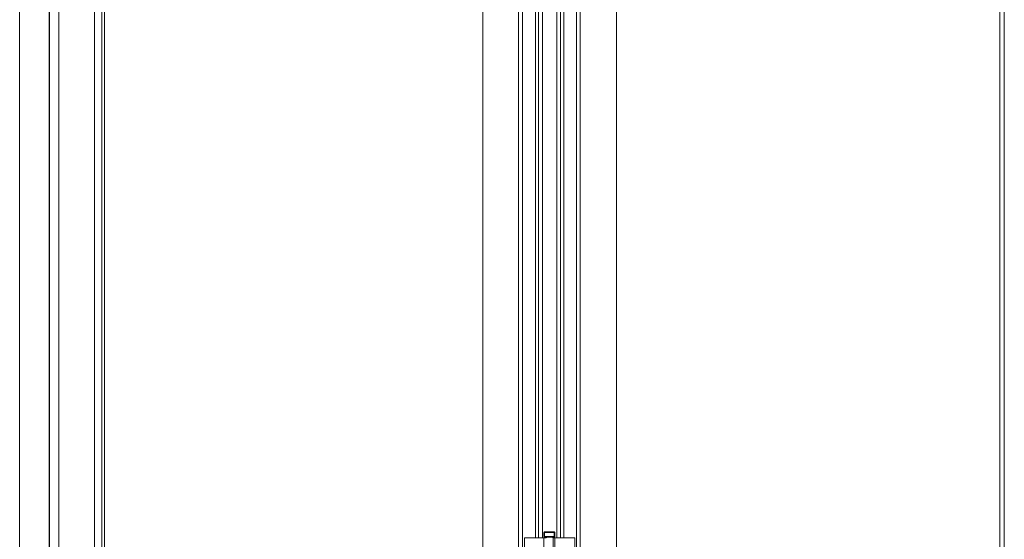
# Model space of a CAD drawing. Header units: inches. Extents: x 424 to 2043, y -237 to 445.
# Tile 686 of 965: x 854.265 to 855.738, y 225.944 to 226.721. Entities that reach past the tile are written whole.
import ezdxf

# ---------------------------------------------------------------- set-up
doc = ezdxf.new("R2010")
doc.units = ezdxf.units.IN
doc.header["$MEASUREMENT"] = 0
doc.layers.add('A-DOOR', color=31, linetype='Continuous', lineweight=9)

# ---------------------------------------------------------------- blocks, each defined once
blk = doc.blocks.new('5-panel_Bi-fold_external_door_10806 - Type 1-235262-Section 1')
at = {"layer": 'A-DOOR'}
for p, q in [((-122.6214, 9.6), (-122.6214, 12.4)), ((-122.5095, 12.348), (-122.5095, 9.6)), ((-121.9284, 9.6), (-121.9284, 12.348)), ((-121.8751, 9.6), (-121.8751, 12.348)), ((-121.8694, 12.348), (-121.8694, 9.6)), ((-121.7886, 9.6), (-121.7886, 12.348)), ((-121.783, 9.6), (-121.783, 12.348)), ((-121.7288, 9.6), (-121.7288, 12.348)), ((-122.4983, 12.2627), (-122.4983, 9.7018)), ((-122.4947, 12.2627), (-122.4947, 9.7018)), ((-121.1553, 12.2614), (-121.1553, 9.7031)), ((-121.1488, 12.2627), (-121.1488, 9.7018)), ((-122.5774, 9.6889), (-122.5774, 12.2455)), ((-122.5768, 9.689), (-122.5768, 12.2451)), ((-122.5628, 12.25), (-122.5628, 9.685)), ((-121.8501, 10.849), (-121.8501, 12.1735)), ((-121.8452, 10.849), (-121.8452, 12.1735)), ((-121.8395, 10.849), (-121.8395, 12.1735)), ((-121.8181, 10.849), (-121.8181, 12.1735)), ((-121.8125, 12.1735), (-121.8125, 10.849)), ((-121.8075, 10.849), (-121.8075, 12.1735)), ((-121.8372, 10.857), (-121.8372, 10.851)), ((-121.8364, 10.857), (-121.8218, 10.857)), ((-121.8364, 10.857), (-121.8364, 10.851)), ((-121.8361, 10.857), (-121.8361, 10.857)), ((-121.8301, 10.857), (-121.8292, 10.857)), ((-121.8223, 10.857), (-121.8222, 10.857)), ((-121.8218, 10.851), (-121.8218, 10.857)), ((-121.8212, 10.851), (-121.8212, 10.857)), ((-121.8665, 10.849), (-121.8648, 10.849)), ((-121.8665, 10.751), (-121.8665, 10.849)), ((-121.8648, 10.849), (-121.8626, 10.849)), ((-121.8626, 10.849), (-121.8514, 10.849)), ((-121.8514, 10.849), (-121.8491, 10.849)), ((-121.8491, 10.849), (-121.8468, 10.849)), ((-121.8468, 10.849), (-121.8452, 10.849)), ((-121.8452, 10.849), (-121.8395, 10.849)), ((-121.8395, 10.849), (-121.834, 10.849)), ((-121.8372, 10.849), (-121.8372, 10.826)), ((-121.8218, 10.851), (-121.8364, 10.851)), ((-121.8361, 10.851), (-121.8361, 10.851)), ((-121.8335, 10.849), (-121.8335, 10.851)), ((-121.8301, 10.851), (-121.8292, 10.851)), ((-121.8291, 10.85), (-121.8292, 10.85)), ((-121.8292, 10.85), (-121.8291, 10.85)), ((-121.8241, 10.851), (-121.8241, 10.849)), ((-121.8234, 10.849), (-121.8181, 10.849)), ((-121.8234, 10.751), (-121.8234, 10.849)), ((-121.8223, 10.851), (-121.8222, 10.851)), ((-121.8212, 10.826), (-121.8212, 10.849)), ((-121.8181, 10.849), (-121.8125, 10.849)), ((-121.8125, 10.849), (-121.8109, 10.849)), ((-121.8109, 10.849), (-121.8085, 10.849)), ((-121.8085, 10.849), (-121.8062, 10.849)), ((-121.8062, 10.849), (-121.7952, 10.849)), ((-121.7952, 10.849), (-121.7931, 10.849)), ((-121.7931, 10.849), (-121.7913, 10.849)), ((-121.7913, 10.849), (-121.7913, 10.751))]:
    blk.add_line(p, q, dxfattribs=at)
at = {"layer": 'A-DOOR', "flags": 128}
for points in [[(-121.8372, 10.857), (-121.8372, 10.857), (-121.8372, 10.8571), (-121.8372, 10.8571), (-121.8372, 10.8572), (-121.8371, 10.8572), (-121.8371, 10.8572), (-121.8371, 10.8573), (-121.8371, 10.8573), (-121.8371, 10.8574), (-121.8371, 10.8574), (-121.8371, 10.8574), (-121.8371, 10.8575), (-121.837, 10.8575), (-121.837, 10.8575), (-121.837, 10.8576), (-121.837, 10.8576), (-121.8369, 10.8576), (-121.8369, 10.8577), (-121.8369, 10.8577), (-121.8369, 10.8577), (-121.8368, 10.8577), (-121.8368, 10.8578), (-121.8368, 10.8578), (-121.8367, 10.8578), (-121.8367, 10.8578), (-121.8367, 10.8579), (-121.8366, 10.8579), (-121.8366, 10.8579), (-121.8366, 10.8579), (-121.8365, 10.8579), (-121.8365, 10.8579), (-121.8365, 10.858), (-121.8364, 10.858), (-121.8364, 10.858), (-121.8363, 10.858), (-121.8363, 10.858), (-121.8363, 10.858), (-121.8362, 10.858), (-121.8362, 10.858), (-121.8362, 10.858)], [(-121.8292, 10.858), (-121.8295, 10.858), (-121.8298, 10.858), (-121.8301, 10.858), (-121.8303, 10.858), (-121.8306, 10.858), (-121.8309, 10.858), (-121.8312, 10.858), (-121.8314, 10.858), (-121.8317, 10.858), (-121.8319, 10.858), (-121.8322, 10.858), (-121.8325, 10.858), (-121.8327, 10.858), (-121.8329, 10.858), (-121.8332, 10.858), (-121.8334, 10.858), (-121.8336, 10.858), (-121.8338, 10.858), (-121.834, 10.858), (-121.8342, 10.858), (-121.8344, 10.858), (-121.8346, 10.858), (-121.8348, 10.858), (-121.8349, 10.858), (-121.8351, 10.858), (-121.8352, 10.858), (-121.8354, 10.858), (-121.8355, 10.858), (-121.8356, 10.858), (-121.8357, 10.858), (-121.8358, 10.858), (-121.8359, 10.858), (-121.836, 10.858), (-121.836, 10.858), (-121.8361, 10.858), (-121.8361, 10.858), (-121.8361, 10.858), (-121.8362, 10.858), (-121.8362, 10.858)], [(-121.8362, 10.858), (-121.8362, 10.858), (-121.8361, 10.858), (-121.8361, 10.858), (-121.8361, 10.858), (-121.836, 10.858), (-121.836, 10.858), (-121.8359, 10.858), (-121.8358, 10.858), (-121.8357, 10.858), (-121.8356, 10.858), (-121.8355, 10.858), (-121.8354, 10.858), (-121.8352, 10.858), (-121.8351, 10.858), (-121.8349, 10.858), (-121.8348, 10.858), (-121.8346, 10.858), (-121.8344, 10.858), (-121.8342, 10.858), (-121.834, 10.858), (-121.8338, 10.858), (-121.8336, 10.858), (-121.8334, 10.858), (-121.8332, 10.858), (-121.8329, 10.858), (-121.8327, 10.858), (-121.8325, 10.858), (-121.8322, 10.858), (-121.832, 10.858), (-121.8317, 10.858), (-121.8314, 10.858), (-121.8312, 10.858), (-121.8309, 10.858), (-121.8306, 10.858), (-121.8304, 10.858), (-121.8301, 10.858), (-121.8298, 10.858), (-121.8295, 10.858), (-121.8292, 10.858), (-121.8291, 10.858)], [(-121.8222, 10.858), (-121.8222, 10.858), (-121.8222, 10.858), (-121.8222, 10.858), (-121.8223, 10.858), (-121.8223, 10.858), (-121.8224, 10.858), (-121.8224, 10.858), (-121.8225, 10.858), (-121.8226, 10.858), (-121.8227, 10.858), (-121.8228, 10.858), (-121.823, 10.858), (-121.8231, 10.858), (-121.8232, 10.858), (-121.8234, 10.858), (-121.8236, 10.858), (-121.8237, 10.858), (-121.8239, 10.858), (-121.8241, 10.858), (-121.8243, 10.858), (-121.8245, 10.858), (-121.8247, 10.858), (-121.8249, 10.858), (-121.8252, 10.858), (-121.8254, 10.858), (-121.8256, 10.858), (-121.8259, 10.858), (-121.8261, 10.858), (-121.8264, 10.858), (-121.8266, 10.858), (-121.8269, 10.858), (-121.8272, 10.858), (-121.8274, 10.858), (-121.8277, 10.858), (-121.828, 10.858), (-121.8283, 10.858), (-121.8285, 10.858), (-121.8288, 10.858), (-121.8291, 10.858), (-121.8292, 10.858)], [(-121.8291, 10.858), (-121.8288, 10.858), (-121.8285, 10.858), (-121.8283, 10.858), (-121.828, 10.858), (-121.8277, 10.858), (-121.8274, 10.858), (-121.8272, 10.858), (-121.8269, 10.858), (-121.8266, 10.858), (-121.8264, 10.858), (-121.8261, 10.858), (-121.8259, 10.858), (-121.8256, 10.858), (-121.8254, 10.858), (-121.8252, 10.858), (-121.8249, 10.858), (-121.8247, 10.858), (-121.8245, 10.858), (-121.8243, 10.858), (-121.8241, 10.858), (-121.8239, 10.858), (-121.8237, 10.858), (-121.8236, 10.858), (-121.8234, 10.858), (-121.8232, 10.858), (-121.8231, 10.858), (-121.823, 10.858), (-121.8228, 10.858), (-121.8227, 10.858), (-121.8226, 10.858), (-121.8225, 10.858), (-121.8224, 10.858), (-121.8224, 10.858), (-121.8223, 10.858), (-121.8223, 10.858), (-121.8222, 10.858), (-121.8222, 10.858), (-121.8222, 10.858), (-121.8222, 10.858)], [(-121.8222, 10.858), (-121.8221, 10.858), (-121.8221, 10.858), (-121.822, 10.858), (-121.822, 10.858), (-121.822, 10.858), (-121.8219, 10.858), (-121.8219, 10.858), (-121.8219, 10.8579), (-121.8218, 10.8579), (-121.8218, 10.8579), (-121.8217, 10.8579), (-121.8217, 10.8579), (-121.8217, 10.8579), (-121.8216, 10.8578), (-121.8216, 10.8578), (-121.8216, 10.8578), (-121.8215, 10.8578), (-121.8215, 10.8578), (-121.8215, 10.8577), (-121.8214, 10.8577), (-121.8214, 10.8577), (-121.8214, 10.8576), (-121.8214, 10.8576), (-121.8213, 10.8576), (-121.8213, 10.8575), (-121.8213, 10.8575), (-121.8213, 10.8575), (-121.8213, 10.8574), (-121.8212, 10.8574), (-121.8212, 10.8574), (-121.8212, 10.8573), (-121.8212, 10.8573), (-121.8212, 10.8572), (-121.8212, 10.8572), (-121.8212, 10.8572), (-121.8212, 10.8571), (-121.8212, 10.8571), (-121.8212, 10.8571), (-121.8212, 10.857), (-121.8212, 10.857)], [(-121.8362, 10.85), (-121.8362, 10.85), (-121.8362, 10.85), (-121.8363, 10.85), (-121.8363, 10.85), (-121.8364, 10.85), (-121.8364, 10.85), (-121.8364, 10.85), (-121.8365, 10.8501), (-121.8365, 10.8501), (-121.8366, 10.8501), (-121.8366, 10.8501), (-121.8366, 10.8501), (-121.8367, 10.8501), (-121.8367, 10.8502), (-121.8367, 10.8502), (-121.8368, 10.8502), (-121.8368, 10.8502), (-121.8368, 10.8502), (-121.8369, 10.8503), (-121.8369, 10.8503), (-121.8369, 10.8503), (-121.8369, 10.8504), (-121.837, 10.8504), (-121.837, 10.8504), (-121.837, 10.8505), (-121.837, 10.8505), (-121.837, 10.8505), (-121.8371, 10.8506), (-121.8371, 10.8506), (-121.8371, 10.8506), (-121.8371, 10.8507), (-121.8371, 10.8507), (-121.8371, 10.8508), (-121.8371, 10.8508), (-121.8372, 10.8508), (-121.8372, 10.8509), (-121.8372, 10.8509), (-121.8372, 10.8509), (-121.8372, 10.851), (-121.8372, 10.851)], [(-121.8372, 10.849), (-121.8372, 10.849), (-121.8372, 10.8491), (-121.8372, 10.8491), (-121.8372, 10.8492), (-121.8371, 10.8492), (-121.8371, 10.8492), (-121.8371, 10.8493), (-121.8371, 10.8493), (-121.8371, 10.8494), (-121.8371, 10.8494), (-121.8371, 10.8494), (-121.8371, 10.8495), (-121.837, 10.8495), (-121.837, 10.8495), (-121.837, 10.8496), (-121.837, 10.8496), (-121.8369, 10.8496), (-121.8369, 10.8497), (-121.8369, 10.8497), (-121.8369, 10.8497), (-121.8368, 10.8497), (-121.8368, 10.8498), (-121.8368, 10.8498), (-121.8367, 10.8498), (-121.8367, 10.8498), (-121.8367, 10.8499), (-121.8366, 10.8499), (-121.8366, 10.8499), (-121.8366, 10.8499), (-121.8365, 10.8499), (-121.8365, 10.8499), (-121.8365, 10.85), (-121.8364, 10.85), (-121.8364, 10.85), (-121.8363, 10.85), (-121.8363, 10.85), (-121.8363, 10.85), (-121.8362, 10.85), (-121.8362, 10.85), (-121.8362, 10.85)], [(-121.8291, 10.85), (-121.8294, 10.85), (-121.8297, 10.85), (-121.8299, 10.85), (-121.8302, 10.85), (-121.8305, 10.85), (-121.8308, 10.85), (-121.831, 10.85), (-121.8313, 10.85), (-121.8316, 10.85), (-121.8318, 10.85), (-121.8321, 10.85), (-121.8323, 10.85), (-121.8326, 10.85), (-121.8328, 10.85), (-121.8331, 10.85), (-121.8333, 10.85), (-121.8335, 10.85), (-121.8337, 10.85), (-121.8339, 10.85), (-121.8341, 10.85), (-121.8343, 10.85), (-121.8345, 10.85), (-121.8347, 10.85), (-121.8349, 10.85), (-121.835, 10.85), (-121.8352, 10.85), (-121.8353, 10.85), (-121.8354, 10.85), (-121.8356, 10.85), (-121.8357, 10.85), (-121.8358, 10.85), (-121.8359, 10.85), (-121.8359, 10.85), (-121.836, 10.85), (-121.8361, 10.85), (-121.8361, 10.85), (-121.8361, 10.85), (-121.8362, 10.85), (-121.8362, 10.85)], [(-121.8362, 10.85), (-121.8362, 10.85), (-121.8361, 10.85), (-121.8361, 10.85), (-121.8361, 10.85), (-121.836, 10.85), (-121.836, 10.85), (-121.8359, 10.85), (-121.8358, 10.85), (-121.8357, 10.85), (-121.8356, 10.85), (-121.8355, 10.85), (-121.8354, 10.85), (-121.8352, 10.85), (-121.8351, 10.85), (-121.8349, 10.85), (-121.8348, 10.85), (-121.8346, 10.85), (-121.8344, 10.85), (-121.8342, 10.85), (-121.834, 10.85), (-121.8338, 10.85), (-121.8336, 10.85), (-121.8334, 10.85), (-121.8332, 10.85), (-121.8329, 10.85), (-121.8327, 10.85), (-121.8325, 10.85), (-121.8322, 10.85), (-121.832, 10.85), (-121.8317, 10.85), (-121.8314, 10.85), (-121.8312, 10.85), (-121.8309, 10.85), (-121.8306, 10.85), (-121.8304, 10.85), (-121.8301, 10.85), (-121.8298, 10.85), (-121.8295, 10.85), (-121.8292, 10.85), (-121.8292, 10.85)], [(-121.8292, 10.85), (-121.8295, 10.85), (-121.8298, 10.85), (-121.8301, 10.85), (-121.8303, 10.85), (-121.8306, 10.85), (-121.8309, 10.85), (-121.8312, 10.85), (-121.8314, 10.85), (-121.8317, 10.85), (-121.8319, 10.85), (-121.8322, 10.85), (-121.8325, 10.85), (-121.8327, 10.85), (-121.8329, 10.85), (-121.8332, 10.85), (-121.8334, 10.85), (-121.8336, 10.85), (-121.8338, 10.85), (-121.834, 10.85), (-121.8342, 10.85), (-121.8344, 10.85), (-121.8346, 10.85), (-121.8348, 10.85), (-121.8349, 10.85), (-121.8351, 10.85), (-121.8352, 10.85), (-121.8354, 10.85), (-121.8355, 10.85), (-121.8356, 10.85), (-121.8357, 10.85), (-121.8358, 10.85), (-121.8359, 10.85), (-121.836, 10.85), (-121.836, 10.85), (-121.8361, 10.85), (-121.8361, 10.85), (-121.8361, 10.85), (-121.8362, 10.85), (-121.8362, 10.85)], [(-121.8362, 10.85), (-121.8362, 10.85), (-121.8361, 10.85), (-121.8361, 10.85), (-121.8361, 10.85), (-121.836, 10.85), (-121.836, 10.85), (-121.8359, 10.85), (-121.8358, 10.85), (-121.8357, 10.85), (-121.8356, 10.85), (-121.8355, 10.85), (-121.8354, 10.85), (-121.8352, 10.85), (-121.8351, 10.85), (-121.8349, 10.85), (-121.8348, 10.85), (-121.8346, 10.85), (-121.8344, 10.85), (-121.8342, 10.85), (-121.834, 10.85), (-121.8338, 10.85), (-121.8336, 10.85), (-121.8334, 10.85), (-121.8332, 10.85), (-121.8329, 10.85), (-121.8327, 10.85), (-121.8325, 10.85), (-121.8322, 10.85), (-121.832, 10.85), (-121.8317, 10.85), (-121.8314, 10.85), (-121.8312, 10.85), (-121.8309, 10.85), (-121.8306, 10.85), (-121.8304, 10.85), (-121.8301, 10.85), (-121.8298, 10.85), (-121.8295, 10.85), (-121.8292, 10.85), (-121.8291, 10.85)], [(-121.8292, 10.85), (-121.8289, 10.85), (-121.8287, 10.85), (-121.8284, 10.85), (-121.8281, 10.85), (-121.8278, 10.85), (-121.8276, 10.85), (-121.8273, 10.85), (-121.827, 10.85), (-121.8268, 10.85), (-121.8265, 10.85), (-121.8262, 10.85), (-121.826, 10.85), (-121.8257, 10.85), (-121.8255, 10.85), (-121.8253, 10.85), (-121.825, 10.85), (-121.8248, 10.85), (-121.8246, 10.85), (-121.8244, 10.85), (-121.8242, 10.85), (-121.824, 10.85), (-121.8238, 10.85), (-121.8236, 10.85), (-121.8235, 10.85), (-121.8233, 10.85), (-121.8232, 10.85), (-121.823, 10.85), (-121.8229, 10.85), (-121.8228, 10.85), (-121.8227, 10.85), (-121.8226, 10.85), (-121.8225, 10.85), (-121.8224, 10.85), (-121.8223, 10.85), (-121.8223, 10.85), (-121.8222, 10.85), (-121.8222, 10.85), (-121.8222, 10.85), (-121.8222, 10.85)], [(-121.8222, 10.85), (-121.8222, 10.85), (-121.8222, 10.85), (-121.8222, 10.85), (-121.8223, 10.85), (-121.8223, 10.85), (-121.8224, 10.85), (-121.8224, 10.85), (-121.8225, 10.85), (-121.8226, 10.85), (-121.8227, 10.85), (-121.8228, 10.85), (-121.823, 10.85), (-121.8231, 10.85), (-121.8232, 10.85), (-121.8234, 10.85), (-121.8236, 10.85), (-121.8237, 10.85), (-121.8239, 10.85), (-121.8241, 10.85), (-121.8243, 10.85), (-121.8245, 10.85), (-121.8247, 10.85), (-121.8249, 10.85), (-121.8252, 10.85), (-121.8254, 10.85), (-121.8256, 10.85), (-121.8259, 10.85), (-121.8261, 10.85), (-121.8264, 10.85), (-121.8266, 10.85), (-121.8269, 10.85), (-121.8272, 10.85), (-121.8274, 10.85), (-121.8277, 10.85), (-121.828, 10.85), (-121.8283, 10.85), (-121.8285, 10.85), (-121.8288, 10.85), (-121.8291, 10.85), (-121.8292, 10.85)], [(-121.8222, 10.85), (-121.8222, 10.85), (-121.8222, 10.85), (-121.8222, 10.85), (-121.8223, 10.85), (-121.8223, 10.85), (-121.8224, 10.85), (-121.8224, 10.85), (-121.8225, 10.85), (-121.8226, 10.85), (-121.8227, 10.85), (-121.8228, 10.85), (-121.823, 10.85), (-121.8231, 10.85), (-121.8232, 10.85), (-121.8234, 10.85), (-121.8236, 10.85), (-121.8237, 10.85), (-121.8239, 10.85), (-121.8241, 10.85), (-121.8243, 10.85), (-121.8245, 10.85), (-121.8247, 10.85), (-121.8249, 10.85), (-121.8252, 10.85), (-121.8254, 10.85), (-121.8256, 10.85), (-121.8259, 10.85), (-121.8261, 10.85), (-121.8264, 10.85), (-121.8266, 10.85), (-121.8269, 10.85), (-121.8272, 10.85), (-121.8274, 10.85), (-121.8277, 10.85), (-121.828, 10.85), (-121.8283, 10.85), (-121.8285, 10.85), (-121.8288, 10.85), (-121.8291, 10.85), (-121.8291, 10.85)], [(-121.8291, 10.85), (-121.8288, 10.85), (-121.8285, 10.85), (-121.8283, 10.85), (-121.828, 10.85), (-121.8277, 10.85), (-121.8274, 10.85), (-121.8272, 10.85), (-121.8269, 10.85), (-121.8266, 10.85), (-121.8264, 10.85), (-121.8261, 10.85), (-121.8259, 10.85), (-121.8256, 10.85), (-121.8254, 10.85), (-121.8252, 10.85), (-121.8249, 10.85), (-121.8247, 10.85), (-121.8245, 10.85), (-121.8243, 10.85), (-121.8241, 10.85), (-121.8239, 10.85), (-121.8237, 10.85), (-121.8236, 10.85), (-121.8234, 10.85), (-121.8232, 10.85), (-121.8231, 10.85), (-121.823, 10.85), (-121.8228, 10.85), (-121.8227, 10.85), (-121.8226, 10.85), (-121.8225, 10.85), (-121.8224, 10.85), (-121.8224, 10.85), (-121.8223, 10.85), (-121.8223, 10.85), (-121.8222, 10.85), (-121.8222, 10.85), (-121.8222, 10.85), (-121.8222, 10.85)], [(-121.8212, 10.851), (-121.8212, 10.851), (-121.8212, 10.8509), (-121.8212, 10.8509), (-121.8212, 10.8508), (-121.8212, 10.8508), (-121.8212, 10.8508), (-121.8212, 10.8507), (-121.8212, 10.8507), (-121.8212, 10.8506), (-121.8212, 10.8506), (-121.8213, 10.8506), (-121.8213, 10.8505), (-121.8213, 10.8505), (-121.8213, 10.8505), (-121.8213, 10.8504), (-121.8214, 10.8504), (-121.8214, 10.8504), (-121.8214, 10.8503), (-121.8214, 10.8503), (-121.8215, 10.8503), (-121.8215, 10.8503), (-121.8215, 10.8502), (-121.8216, 10.8502), (-121.8216, 10.8502), (-121.8216, 10.8502), (-121.8217, 10.8501), (-121.8217, 10.8501), (-121.8217, 10.8501), (-121.8218, 10.8501), (-121.8218, 10.8501), (-121.8218, 10.8501), (-121.8219, 10.85), (-121.8219, 10.85), (-121.822, 10.85), (-121.822, 10.85), (-121.822, 10.85), (-121.8221, 10.85), (-121.8221, 10.85), (-121.8222, 10.85), (-121.8222, 10.85)], [(-121.8222, 10.85), (-121.8221, 10.85), (-121.8221, 10.85), (-121.822, 10.85), (-121.822, 10.85), (-121.822, 10.85), (-121.8219, 10.85), (-121.8219, 10.85), (-121.8219, 10.8499), (-121.8218, 10.8499), (-121.8218, 10.8499), (-121.8217, 10.8499), (-121.8217, 10.8499), (-121.8217, 10.8499), (-121.8216, 10.8498), (-121.8216, 10.8498), (-121.8216, 10.8498), (-121.8215, 10.8498), (-121.8215, 10.8498), (-121.8215, 10.8497), (-121.8214, 10.8497), (-121.8214, 10.8497), (-121.8214, 10.8496), (-121.8214, 10.8496), (-121.8213, 10.8496), (-121.8213, 10.8495), (-121.8213, 10.8495), (-121.8213, 10.8495), (-121.8213, 10.8494), (-121.8212, 10.8494), (-121.8212, 10.8494), (-121.8212, 10.8493), (-121.8212, 10.8493), (-121.8212, 10.8492), (-121.8212, 10.8492), (-121.8212, 10.8492), (-121.8212, 10.8491), (-121.8212, 10.8491), (-121.8212, 10.8491), (-121.8212, 10.849), (-121.8212, 10.849)]]:
    blk.add_lwpolyline(points, dxfattribs=at)

msp = doc.modelspace()

# ---------------------------------------------------------------- block references
at = {"layer": 'A-DOOR'}
msp.add_blockref('5-panel_Bi-fold_external_door_10806 - Type 1-235262-Section 1', (976.8865, 215.0972), dxfattribs=at)

doc.saveas('drawing.dxf')
